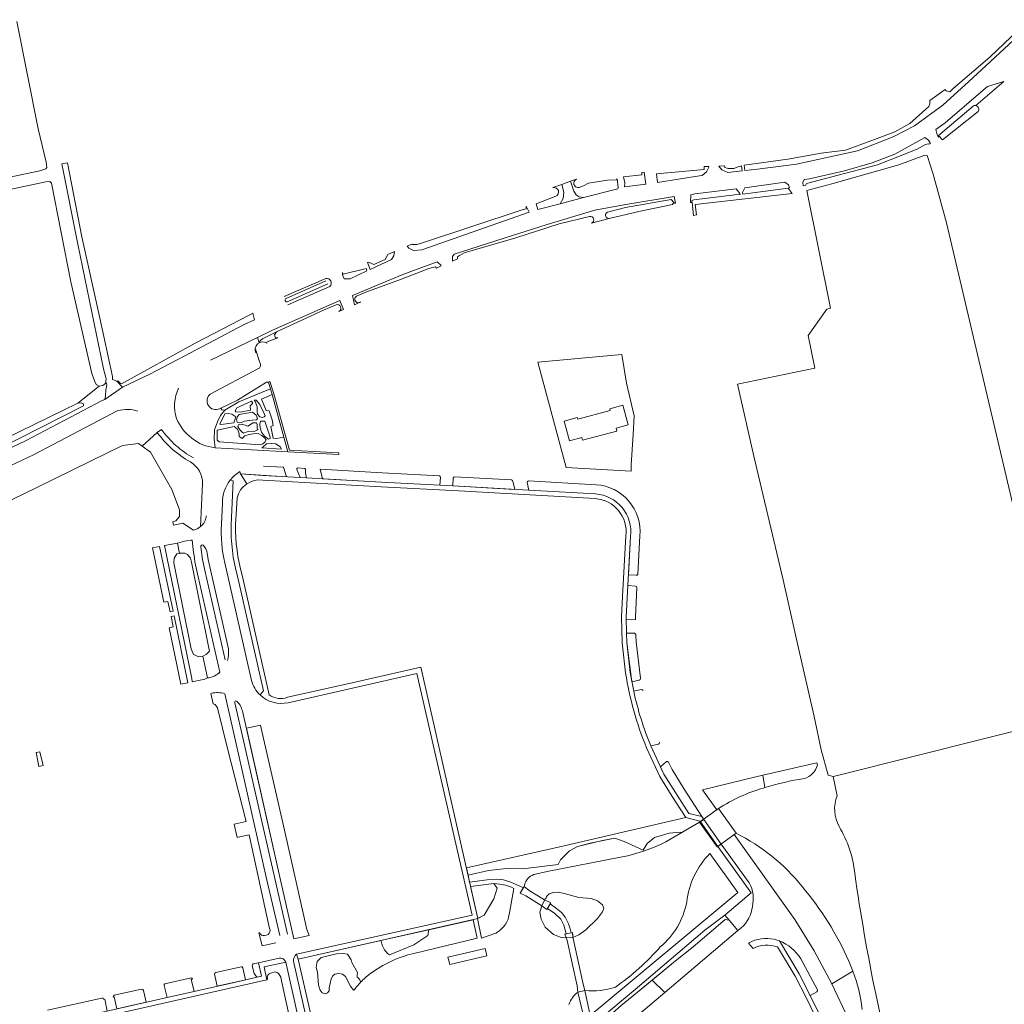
# Model space of a CAD drawing. Header units: metres. Extents: x 209813 to 223847, y 571801 to 587119.
# Tile 390 of 656: x 220648 to 220966, y 576831 to 577149. Entities that reach past the tile are written whole.
import ezdxf

# ---------------------------------------------------------------- set-up
doc = ezdxf.new("R2010")
doc.units = ezdxf.units.M
for name, color, linetype, lineweight in [('B-RO-GK-BESCHOEIING-G', 8, 'GK-BESCHOEIING', 0), ('B-RO-GR-BEPLANTING_CULTUUR_BOSPLANTSOEN-GV', 8, 'Continuous', 0), ('B-RO-GR-BEPLANTING_CULTUUR_HEESTERS-GV', 8, 'Continuous', 0), ('B-RO-GR-BEPLANTING_CULTUUR_VASTE PLANTENVAK-GV', 8, 'Continuous', 0), ('B-RO-GR-GRAS-GV', 8, 'Continuous', 0), ('B-RO-GR-GROENVOORZIENING-GV', 8, 'Continuous', 0), ('B-RO-GR-HAAG-GV', 8, 'Continuous', 0), ('B-RO-KW-KUNSTWERK_DEK-GV', 8, 'Continuous', 0), ('B-RO-KW-KUNSTWERK_STEIGER-GV', 8, 'Continuous', 0), ('B-RO-OG-TERREIN_CULTUURSCHEIDING-GV', 8, 'Continuous', 0), ('B-RO-OG-WATER_GREPPEL-GV', 8, 'Continuous', 0), ('B-RO-OG-WEG-GV', 8, 'Continuous', 0), ('B-RO-VH-VERHARDING_HALFVERHARDING-GV', 8, 'Continuous', 0), ('B-RO-VH-VERHARDING_OPEN-GV', 8, 'Continuous', 0), ('B-RO-VH-VERHARDING_PUIN-GV', 8, 'Continuous', 0), ('B-RO-VH-VERHARDING_TEGEL-GV', 8, 'Continuous', 0)]:
    doc.layers.add(name, color=color, linetype=linetype, lineweight=lineweight)
doc.linetypes.add('GK-BESCHOEIING', pattern='A,30,-5,[1,NLCS.shx,S=1,R=0,X=0,Y=0],-5', length=40)

msp = doc.modelspace()

# ---------------------------------------------------------------- linework, layer by layer
at = {"layer": 'B-RO-GK-BESCHOEIING-G', "flags": 128}
for points in [[(220864.938, 577089.878), (220865.403, 577085.741), (220866.323, 577085.915), (220865.925, 577089.261), (220897.174, 577092.796), (220895.908, 577094.53)], [(220864.938, 577089.878), (220864.869, 577090.495)]]:
    msp.add_lwpolyline(points, dxfattribs=at)
at = {"layer": 'B-RO-GR-BEPLANTING_CULTUUR_BOSPLANTSOEN-GV', "flags": 128}
msp.add_lwpolyline([(220619.707, 577092.768), (220654.588, 577100.067), (220656.586, 577100.699), (220656.916, 577101.135), (220656.686, 577102.92), (220654.105, 577113.633), (220647.191, 577148.316)], dxfattribs=at)
at = {"layer": 'B-RO-GR-BEPLANTING_CULTUUR_HEESTERS-GV', "flags": 128}
for points in [[(220905.359, 576908.395), (220905.206, 576909.076), (220887.808, 576905.151)], [(220887.808, 576905.151), (220888.423, 576901.124)], [(220879.151, 576886.388), (220878.564, 576885.966), (220898.057, 576858.576), (220904.309, 576848.506), (220910.029, 576837.852)], [(220893.106, 576851.677), (220899.492, 576841.013), (220903.067, 576834.111), (220905.205, 576835.282)], [(220905.429, 576835.884), (220899.977, 576845.918)], [(220910.029, 576837.852), (220916.825, 576841.963), (220915.514, 576845.123)]]:
    msp.add_lwpolyline(points, dxfattribs=at)
at = {"layer": 'B-RO-GR-BEPLANTING_CULTUUR_HEESTERS-GV'}
for points in [[(220901.092, 576904.06, 0.2648203), (220905.359, 576908.395)], [(220888.423, 576901.124, -0.0366503), (220901.092, 576904.06)], [(220900.425, 576869.226, 0.1087544), (220879.151, 576886.388)], [(220915.514, 576845.123, 0.0705374), (220900.425, 576869.226)], [(220899.977, 576845.918, 0.1642219), (220893.106, 576851.677)], [(220755.909, 576835.753, -0.0349785), (220758.081, 576838.36)], [(220905.205, 576835.282, 0.4088906), (220905.429, 576835.884)]]:
    msp.add_lwpolyline(points, format="xyb", dxfattribs=at)
at = {"layer": 'B-RO-GR-BEPLANTING_CULTUUR_HEESTERS-GV', "flags": 128}
for points in [[(220792.159, 576875.212), (220792.694, 576872.859), (220799.322, 576874.346), (220805.064, 576875.051), (220810.403, 576874.95), (220821.787, 576876.36), (220822.492, 576877.872), (220825.414, 576880.692), (220828.033, 576882.103), (220836.093, 576884.118), (220840.021, 576884.823), (220843.044, 576883.715), (220849.189, 576880.995), (220850.499, 576883.11), (220852.816, 576885.024), (220857.551, 576886.435), (220861.177, 576886.737), (220861.641, 576886.607), (220867.385, 576889.941), (220867.638, 576890.13), (220867.442, 576890.323), (220862.937, 576891.477), (220823.677, 576882.373)], [(220793.522, 576869.22), (220795.874, 576858.883), (220797.881, 576860.015), (220801.065, 576865.283), (220802.049, 576868.64), (220801.019, 576870.188)], [(220879.736, 576854.991), (220876.881, 576858.364), (220875.62, 576858.589), (220865.305, 576849.746), (220859.65, 576845.278), (220852.079, 576839.029), (220856.143, 576835.037)], [(220780.025, 576855.284), (220764.637, 576851.8), (220765.158, 576850.131), (220765.788, 576848.757), (220766.732, 576847.641), (220767.39, 576847.155), (220775.173, 576850.36), (220779.763, 576853.396)]]:
    msp.add_lwpolyline(points, close=True, dxfattribs=at)
at = {"layer": 'B-RO-GR-BEPLANTING_CULTUUR_VASTE PLANTENVAK-GV', "flags": 128}
for points in [[(220713.023, 577023.584), (220713.268, 577022.998), (220714.241, 577022.942), (220718.744, 577025.555), (220726.109, 577028.557), (220729.034, 577029.74), (220728.335, 577031.952), (220727.747, 577031.89), (220718.349, 577026.121)], [(220729.584, 577028.001), (220726.082, 577026.417), (220727.555, 577022.803), (220728.555, 577022.664), (220729.528, 577019.774), (220729.834, 577017.995), (220729.167, 577017.634), (220729.862, 577013.826), (220730.89, 577013.77), (220733.307, 577014.183)], [(220719.272, 577022.22), (220722.607, 577022.942), (220722.413, 577024.277), (220723.302, 577025.11), (220722.885, 577025.805), (220718.188, 577023.637), (220717.632, 577022.664), (220717.854, 577022.331)], [(220726.443, 577020.496), (220726.971, 577020.774), (220727.249, 577021.052), (220726.971, 577021.831), (220725.581, 577024.694), (220724.386, 577026.139), (220723.775, 577026.111), (220724.08, 577025.666), (220724.692, 577024.054), (220724.747, 577022.414), (220724.859, 577021.553), (220725.581, 577020.747)], [(220713.018, 577018.301), (220717.215, 577018.801), (220717.799, 577020.774), (220716.492, 577021.636), (220715.325, 577021.803), (220714.241, 577021.664), (220712.712, 577018.384)], [(220718.938, 577018.773), (220719.689, 577018.912), (220720.578, 577019.301), (220723.052, 577019.663), (220724.442, 577019.746), (220724.859, 577020.191), (220724.414, 577021.33), (220723.191, 577022.275), (220718.91, 577021.469), (220718.327, 577020.886), (220718.049, 577019.829), (220718.271, 577018.996)], [(220720.328, 577015.521), (220721.44, 577015.882), (220721.996, 577016.16), (220723.719, 577015.966), (220724.636, 577016.411), (220724.942, 577016.661), (220724.747, 577017.244), (220724.747, 577018.217), (220724.442, 577018.801), (220723.274, 577018.773), (220722.552, 577018.217), (220721.69, 577017.773), (220720.856, 577018.078), (220719.522, 577018.356), (220718.66, 577018.189), (220718.494, 577017.661), (220718.744, 577017.078), (220719.244, 577016.411), (220719.911, 577015.743)], [(220728.361, 577013.52), (220729.028, 577013.881), (220727.193, 577019.385), (220725.776, 577019.357), (220725.526, 577018.412), (220725.692, 577017.244), (220726.082, 577015.799), (220727.11, 577014.465)], [(220725.748, 577011.658), (220726.554, 577012.019), (220727.193, 577012.575), (220727.61, 577013.325), (220727.082, 577013.992), (220726.248, 577014.743), (220725.053, 577015.354), (220723.441, 577015.271), (220722.079, 577015.076), (220720.717, 577014.576), (220719.856, 577013.77), (220718.855, 577014.437), (220718.855, 577015.382), (220718.355, 577016.744), (220717.326, 577017.578), (220711.823, 577016.494), (220711.767, 577014.27), (220711.851, 577013.242), (220712.434, 577012.714)], [(220732.586, 577010.268), (220732.113, 577011.102), (220730.696, 577012.019), (220729.25, 577012.158), (220727.666, 577011.991), (220726.582, 577010.963), (220726.221, 577010.713)]]:
    msp.add_lwpolyline(points, close=True, dxfattribs=at)
at = {"layer": 'B-RO-GR-GRAS-GV', "flags": 128}
for points in [[(220940.759, 577105.052), (220940.023, 577105.2), (220931.588, 577102.02), (220910.06, 577095.913), (220901.971, 577093.802), (220909.593, 577055.79), (220908.442, 577055.443), (220902.352, 577046.943), (220904.497, 577036.47), (220879.595, 577031.328), (220884.824, 577008.046), (220894.36, 576968.203), (220898.691, 576948.521), (220904.341, 576924.038), (220906.626, 576913.28), (220908.878, 576905.169), (220910.44, 576904.755), (220912.248, 576905.191), (220983.271, 576922.993), (220985.767, 576920.038), (220975.353, 576962.792), (220947.015, 577083.298), (220942.713, 577099.066)], [(220845.272, 577005.24), (220845.908, 577014.998), (220846.227, 577021.076), (220843.783, 577031.625), (220842.292, 577040.84), (220815.182, 577038.328), (220824.314, 577004.445), (220845.322, 577003.265)], [(220825.454, 577013.053), (220823.739, 577019.385), (220827.938, 577020.522), (220828.079, 577020.001), (220838.555, 577022.838), (220838.413, 577023.359), (220842.612, 577024.496), (220844.327, 577018.164), (220840.45, 577017.114), (220840.706, 577016.17), (220829.6, 577013.183), (220829.35, 577014.108)]]:
    msp.add_lwpolyline(points, close=True, dxfattribs=at)
msp.add_lwpolyline([(220633.995, 577009.078), (220666.916, 577025.114), (220673.806, 577030.606), (220672.8, 577031.166), (220672.241, 577032.314), (220671.389, 577034.678), (220664.613, 577064.255), (220658.355, 577096.139), (220657.834, 577096.619), (220656.549, 577096.593), (220603.921, 577085.342)], dxfattribs=at)
at = {"layer": 'B-RO-GR-GROENVOORZIENING-GV', "flags": 128}
for points in [[(220746.821, 577065.333), (220733.361, 577059.542)], [(220734.057, 577058.899), (220746.883, 577064.609)], [(220747.479, 577063.691), (220734.376, 577057.807)], [(220734.609, 577056.839), (220748.116, 577062.803)]]:
    msp.add_lwpolyline(points, dxfattribs=at)
at = {"layer": 'B-RO-GR-GROENVOORZIENING-GV'}
for points in [[(220748.116, 577062.803, 0.7942735), (220746.817, 577065.334)], [(220734.376, 577057.807, -0.9349178), (220734.057, 577058.899)]]:
    msp.add_lwpolyline(points, format="xyb", dxfattribs=at)
at = {"layer": 'B-RO-GR-GROENVOORZIENING-GV', "flags": 128}
for points in [[(220728.335, 577031.952), (220729.584, 577028.001), (220734.576, 577009.474), (220750.998, 577008.555), (220751.031, 577009.169), (220735.153, 577010.004), (220730.076, 577028.143), (220728.812, 577032.102)], [(220694.584, 576960.945), (220695.913, 576961.208), (220696.689, 576957.86), (220697.605, 576958.033), (220693.236, 576978.921), (220690.931, 576978.488)], [(220700.099, 576934.503), (220702.392, 576934.965), (220697.901, 576956.525), (220696.995, 576956.337), (220697.592, 576953.015), (220696.33, 576952.625)]]:
    msp.add_lwpolyline(points, close=True, dxfattribs=at)
at = {"layer": 'B-RO-GR-HAAG-GV', "flags": 128}
msp.add_lwpolyline([(220733.307, 577014.183), (220734.576, 577009.474), (220750.998, 577008.555), (220751.031, 577009.169), (220735.153, 577010.004), (220730.076, 577028.143), (220728.812, 577032.102), (220728.335, 577031.952), (220729.584, 577028.001)], close=True, dxfattribs=at)
at = {"layer": 'B-RO-KW-KUNSTWERK_DEK-GV', "flags": 128}
for points in [[(220654.635, 576912.701), (220653.416, 576912.451), (220654.32, 576907.903), (220655.679, 576908.219)], [(220873.488, 576894.345), (220867.385, 576889.941), (220873.041, 576881.994), (220879.151, 576886.388)], [(220809.758, 576867.468), (220809.497, 576867.026), (220811.336, 576866.17), (220816.46, 576863.009), (220818.131, 576861.758), (220819.382, 576863.936), (220817.388, 576864.901), (220812.432, 576867.924), (220810.774, 576869.186)], [(220828.082, 576835.151), (220830.359, 576835.64), (220829.82, 576837.741), (220826.588, 576852.475), (220826.369, 576854.384), (220823.921, 576853.8), (220824.63, 576851.803), (220827.866, 576837.134)]]:
    msp.add_lwpolyline(points, close=True, dxfattribs=at)
at = {"layer": 'B-RO-KW-KUNSTWERK_STEIGER-GV', "flags": 128}
msp.add_lwpolyline([(220798.277, 576849.182), (220786.208, 576846.469), (220786.846, 576844.109), (220798.772, 576846.822)], close=True, dxfattribs=at)
at = {"layer": 'B-RO-OG-TERREIN_CULTUURSCHEIDING-GV', "flags": 128}
for points in [[(220727.807, 577044.522), (220727.803, 577044.685), (220727.898, 577044.943), (220731.322, 577046.199), (220730.626, 577046.195), (220730.49, 577046.443), (220730.259, 577047.197), (220730.959, 577048.162), (220726.375, 577045.943), (220725.748, 577045.417), (220725.435, 577044.986), (220725.325, 577044.624)], [(220725.325, 577044.624), (220724.861, 577046.362), (220709.657, 577039.051)], [(220725.629, 577037.953), (220724.131, 577042.53)], [(220709.599, 577028.076), (220724.974, 577036.218)], [(220711.153, 577010.771), (220710.841, 577013.512), (220710.931, 577016.495), (220711.926, 577019.116), (220712.89, 577021.164), (220714.241, 577022.942), (220713.268, 577022.998), (220713.023, 577023.584), (220712.569, 577023.368)], [(220692.512, 577015.686), (220687.624, 577011.265), (220690.28, 577009.319), (220697.199, 576997.292), (220699.706, 576990.695), (220699.687, 576988.628), (220698.511, 576987.177), (220697.501, 576986.881), (220697.73, 576985.819), (220700.692, 576986.436), (220704.136, 576984.219)], [(220719.123, 577003.11), (220719.329, 577002.309), (220734.115, 577001.439), (220733.354, 577004.153), (220733.25, 577004.355), (220733.075, 577004.5), (220726.732, 577004.849)], [(220737.514, 577003.793), (220738.607, 577001.192), (220740.641, 577001.079), (220740.28, 577002.539), (220740.341, 577003.618)], [(220740.115, 577004.113), (220737.772, 577004.242)], [(220783.487, 577001.692), (220764.981, 577002.698), (220745.064, 577003.832), (220745.758, 577000.787), (220764.814, 576999.703), (220783.565, 576998.684)], [(220706.477, 576985.352), (220707.097, 576999.082)], [(220783.565, 576998.684), (220783.818, 577001.18)], [(220787.911, 577000.996), (220787.815, 576998.452), (220807.765, 576997.317), (220807.181, 576999.95)], [(220806.693, 577000.383), (220788.392, 577001.425)], [(220811.808, 576999.52), (220812.354, 576997.054), (220833.798, 576995.859)], [(220834.004, 576998.852), (220812.233, 577000.066)], [(220713.484, 576992.922), (220713.174, 576986.117)], [(220698.978, 576980.037), (220694.789, 576979.213), (220703.678, 576936.311), (220703.697, 576935.228), (220707.866, 576936.068), (220708.666, 576936.506), (220707.146, 576943.543), (220705.932, 576943.291), (220704.13, 576944.033), (220703.423, 576945.879), (220697.856, 576973.602), (220697.891, 576975.124), (220698.826, 576976.511), (220699.7, 576976.693)], [(220703.713, 576981.002), (220703.303, 576980.988), (220701.948, 576980.728), (220701.222, 576980.66), (220698.978, 576980.037), (220699.7, 576976.693), (220699.926, 576976.74), (220701.361, 576976.757), (220702.213, 576976.383), (220703.218, 576975.199), (220703.497, 576973.877), (220708.859, 576947.212), (220709.287, 576945.166), (220708.36, 576944.182), (220707.146, 576943.543)], [(220704.217, 576976.954), (220703.713, 576981.002)], [(220845.098, 576982.168), (220844.402, 576969.731), (220846.928, 576969.618)], [(220847.427, 576969.958), (220848.135, 576982.376)], [(220714.239, 576973.659), (220722.843, 576935.701)], [(220712.341, 576938.074), (220712.679, 576938.354), (220705.673, 576969.154)], [(220846.681, 576966.154), (220844.212, 576966.328), (220843.693, 576956.164), (220843.719, 576955.227), (220846.717, 576955.367)], [(220846.717, 576955.367), (220846.695, 576956.131), (220847.183, 576965.669)], [(220846.094, 576951.004), (220843.842, 576950.947), (220843.928, 576947.95), (220845.518, 576935.229), (220847.885, 576935.804)], [(220848.348, 576936.442), (220846.924, 576948.152), (220846.793, 576950.21)], [(220848.567, 576932.773), (220846.128, 576932.233)], [(220710.027, 576931.556), (220709.769, 576931.507), (220710.499, 576928.159), (220711.17, 576927.937), (220711.866, 576926.888), (220715.158, 576913.747), (220721.126, 576890.224), (220717.271, 576889.352), (220718.25, 576885.062), (220718.585, 576885.138)], [(220731.989, 576853.397), (220727.658, 576872.221), (220717.894, 576915.298), (220714.274, 576931.4)], [(220924.154, 576834.553), (220931.503, 576799.566), (220933.047, 576790.366), (220936.038, 576775.806), (221013.266, 576792.755), (221005.14, 576829.447), (220988.78, 576907.667), (220985.767, 576920.038), (220983.271, 576922.993), (220912.248, 576905.191), (220910.44, 576904.755)], [(220851.634, 576914.602), (220854.108, 576915.16)], [(220856.706, 576909.51), (220854.717, 576907.879), (220855.882, 576905.476), (220863.855, 576892.818), (220868.117, 576891.765), (220862.363, 576900.621), (220858.515, 576906.922), (220857.318, 576909.39)], [(220888.027, 576901), (220888.423, 576901.124), (220887.808, 576905.151), (220885.493, 576904.629), (220868.263, 576900.452)], [(220910.44, 576904.755), (220911.685, 576898.527)], [(220868.263, 576900.452), (220872.9, 576893.921), (220873.488, 576894.345)], [(220718.585, 576885.138), (220722.097, 576885.932), (220728.602, 576856.144), (220728.885, 576855.145)], [(220856.471, 576883.606), (220861.641, 576886.607), (220861.177, 576886.737), (220857.551, 576886.435), (220852.816, 576885.024), (220850.499, 576883.11), (220849.189, 576880.995), (220843.044, 576883.715), (220840.021, 576884.823), (220832.063, 576883.211), (220828.033, 576882.103), (220825.414, 576880.692), (220822.492, 576877.872), (220821.787, 576876.36), (220810.403, 576874.95), (220805.064, 576875.051), (220799.322, 576874.346), (220792.694, 576872.859)], [(220832.073, 576827.589), (220832.661, 576824.823), (220834.269, 576825.667), (220846.561, 576835.957), (220869.052, 576855.107), (220875.546, 576859.942), (220883.993, 576867.171), (220873.301, 576882.181), (220873.041, 576881.994)], [(220814.434, 576873.215), (220818.265, 576874.064), (220842.438, 576878.761)], [(220870.678, 576879.863), (220879.657, 576867.34)], [(220792.694, 576872.859), (220793.214, 576870.572), (220798.886, 576871.411), (220801.967, 576871.631), (220804.132, 576871.328), (220806.456, 576870.67), (220810.565, 576868.832), (220810.774, 576869.186), (220811.076, 576870.373)], [(220806.113, 576860.736), (220807.508, 576868.591), (220806.756, 576868.966), (220804.741, 576869.674), (220802.973, 576870.024), (220801.019, 576870.188), (220802.049, 576868.64), (220801.065, 576865.283), (220797.881, 576860.015), (220795.807, 576858.853), (220797.092, 576852.608), (220801.62, 576854.149)], [(220830.359, 576835.64), (220832.073, 576827.589), (220879.657, 576867.34)], [(220775.245, 576847.638), (220795.65, 576852.58), (220794.332, 576858.523), (220780.025, 576855.284)], [(220725.524, 576854.299), (220725.278, 576854.243), (220726.356, 576850.078), (220730.751, 576851.063)], [(220727.735, 576853.52), (220727.032, 576853.374)], [(220780.025, 576855.284), (220779.763, 576853.396), (220775.173, 576850.36), (220767.39, 576847.155), (220766.732, 576847.641), (220765.788, 576848.757), (220765.158, 576850.131), (220764.637, 576851.8), (220737.977, 576845.764), (220747.021, 576805.816)], [(220755.909, 576835.753), (220755.728, 576835.753), (220754.755, 576837.035), (220753.164, 576840.218), (220752.213, 576840.947), (220751.027, 576841.182), (220749.701, 576840.939), (220749.082, 576840.431), (220748.53, 576839.414), (220747.904, 576836.416), (220747.93, 576835.61), (220747.406, 576834.898), (220746.607, 576834.622), (220745.633, 576834.884), (220745.008, 576835.775), (220744.522, 576837.411), (220744.146, 576841.632), (220743.749, 576843.135), (220744.023, 576845.063), (220745.325, 576846.295), (220750.246, 576847.467), (220752.39, 576847.579), (220753.858, 576847.345), (220755.042, 576845.566), (220755.286, 576844.682), (220757.009, 576841.522), (220756.943, 576840.616), (220756.987, 576840.019), (220757.23, 576839.71), (220757.717, 576839.356), (220758.048, 576838.582), (220758.081, 576838.36)], [(220719.584, 576843.359), (220711.349, 576841.508)], [(220723.119, 576843.617), (220723.738, 576841.199), (220724.578, 576839.969), (220726.085, 576840.309), (220725.094, 576844.598), (220723.469, 576844.232)], [(220732.286, 576839.948), (220732.606, 576838.752), (220738.423, 576811.762), (220739.13, 576811.996), (220739.235, 576811.509), (220741.284, 576811.972), (220733.901, 576844.86), (220726.934, 576843.303), (220727.871, 576839.138), (220728.081, 576839.404)], [(220710.957, 576840.905), (220711.84, 576837.052), (220720.909, 576839.14), (220720.068, 576842.99)], [(220729.126, 576841.289), (220730.532, 576841.662)], [(220916.825, 576841.963), (220910.029, 576837.852), (220915.326, 576826.622), (220919.632, 576815.745), (220923.163, 576816.568)], [(220694.743, 576837.246), (220695.673, 576833.396), (220704.397, 576835.368), (220703.432, 576839.288), (220703.876, 576839.357)], [(220703.427, 576839.727), (220694.967, 576837.826)], [(220687.428, 576836.132), (220678.6, 576834.147), (220678.392, 576833.885), (220678.304, 576833.563), (220678.573, 576833.604), (220679.427, 576829.723), (220688.956, 576831.877), (220688.063, 576835.643)], [(220822.747, 576821.312), (220825.177, 576821.935), (220830.764, 576823.837), (220828.082, 576835.151)], [(220674.613, 576833.251), (220657.064, 576829.307)], [(220676.335, 576829.024), (220675.585, 576832.916), (220675.209, 576832.8)]]:
    msp.add_lwpolyline(points, dxfattribs=at)
at = {"layer": 'B-RO-OG-TERREIN_CULTUURSCHEIDING-GV'}
for points in [[(220724.974, 577036.218, 0.4631769), (220725.629, 577037.953)], [(220699.351, 577029.963, 0.1903686), (220698.715, 577020.182)], [(220712.569, 577023.368, -0.8937423), (220709.599, 577028.076)], [(220698.715, 577020.182, 0.1340903), (220703.65, 577013.834)], [(220703.179, 577006.208, -0.1119382), (220692.512, 577015.686)], [(220703.65, 577013.834, 0.1457122), (220711.153, 577010.771)], [(220707.097, 576999.082, 0.2724197), (220703.179, 577006.208)], [(220737.772, 577004.242, 0.4090994), (220737.514, 577003.793)], [(220740.341, 577003.618, 0.1522398), (220740.115, 577004.113)], [(220715.973, 577000.26, 0.1663877), (220713.484, 576992.922)], [(220783.818, 577001.18, 0.3143783), (220783.487, 577001.692)], [(220788.392, 577001.425, 0.3668435), (220787.911, 577000.996)], [(220807.181, 576999.95, 0.2921346), (220806.693, 577000.383)], [(220812.233, 577000.066, 0.3659541), (220811.808, 576999.52)], [(220848.135, 576982.376, 0.4181083), (220834.004, 576998.852)], [(220704.136, 576984.219, 0.1274367), (220706.477, 576985.352)], [(220713.174, 576986.117, 0.0652627), (220714.239, 576973.659)], [(220705.673, 576969.154, -0.0282267), (220704.217, 576976.954)], [(220846.928, 576969.618, 0.3040805), (220847.427, 576969.958)], [(220847.183, 576965.669, 0.3373734), (220846.681, 576966.154)], [(220846.793, 576950.21, 0.442688), (220846.094, 576951.004)], [(220708.666, 576936.506, 0.1468013), (220712.341, 576938.074)], [(220722.843, 576935.701, 0.1383937), (220725.643, 576931.031)], [(220847.885, 576935.804, 0.3877069), (220848.348, 576936.442)], [(220849.16, 576932.445, 0.3730891), (220848.567, 576932.773)], [(220714.274, 576931.4, 0.147381), (220710.027, 576931.556)], [(220846.128, 576932.233, 0.0438174), (220851.634, 576914.602)], [(220854.108, 576915.16, 0.3501719), (220854.405, 576915.754)], [(220857.318, 576909.39, 0.3723316), (220856.706, 576909.51)], [(220873.488, 576894.345, -0.0760338), (220888.027, 576901)], [(220911.685, 576898.527, 0.2171183), (220912.348, 576888.592)], [(220912.348, 576888.592, -0.1126003), (220917.403, 576873.415)], [(220842.438, 576878.761, 0.0633082), (220856.471, 576883.606)], [(220870.678, 576879.863, 0.1671602), (220863.236, 576864.288)], [(220811.076, 576870.373, -0.2390144), (220814.434, 576873.215)], [(220917.403, 576873.415, 0.0150549), (220924.154, 576834.553)], [(220863.236, 576864.288, -0.1747318), (220854.704, 576849.736)], [(220801.62, 576854.149, 0.2367917), (220806.113, 576860.736)], [(220727.032, 576853.374, -0.3471701), (220725.524, 576854.299)], [(220728.885, 576855.145, -0.3347737), (220727.735, 576853.52)], [(220854.704, 576849.736, -0.0608373), (220840.24, 576836.797)], [(220761.087, 576841.024, -0.1050072), (220775.245, 576847.638)], [(220720.068, 576842.99, 0.343727), (220719.584, 576843.359)], [(220723.469, 576844.232, 0.3765146), (220723.119, 576843.617)], [(220711.349, 576841.508, 0.3957256), (220710.957, 576840.905)], [(220728.081, 576839.404, -0.4753504), (220729.126, 576841.289)], [(220730.532, 576841.662, -0.2941184), (220732.286, 576839.948)], [(220758.081, 576838.36, -0.040896), (220761.087, 576841.024)], [(220919.8, 576829.533, 0.0617927), (220916.825, 576841.963)], [(220694.967, 576837.826, 0.3309466), (220694.743, 576837.246)], [(220703.876, 576839.357, 0.3505817), (220703.427, 576839.727)], [(220688.063, 576835.643, 0.2917463), (220687.428, 576836.132)], [(220828.082, 576835.151, 0.1514429), (220825.244, 576831.14)], [(220840.24, 576836.797, -0.1043215), (220830.359, 576835.64)], [(220675.209, 576832.8, 0.4383219), (220674.613, 576833.251)]]:
    msp.add_lwpolyline(points, format="xyb", dxfattribs=at)
at = {"layer": 'B-RO-OG-TERREIN_CULTUURSCHEIDING-GV', "flags": 128}
for points in [[(220721.232, 576920.279), (220731.802, 576873.154), (220736.524, 576852.357), (220741.482, 576853.469), (220741.408, 576853.789), (220740.756, 576855.368), (220733.518, 576887.364), (220726.256, 576919.343), (220725.796, 576921.302)], [(220826.55, 576852.802), (220828.477, 576853.65), (220830.704, 576855.212), (220834.492, 576858.871), (220836.104, 576861.019), (220836.442, 576862.27), (220836.012, 576863.324), (220834.497, 576864.582), (220832.43, 576865.325), (220828.457, 576865.657), (220824.103, 576866.86), (220821.884, 576867.369), (220820.163, 576867.292), (220818.892, 576866.83), (220818.054, 576865.948), (220817.868, 576865.431), (220817.567, 576865.265), (220816.46, 576863.009), (220815.897, 576860.93), (220816.239, 576858.674), (220817.615, 576856.13), (220820.261, 576853.749), (220822.696, 576852.771), (220824.247, 576852.882)], [(220825.933, 576854.28), (220824.383, 576853.91), (220823.622, 576856.734), (220822.601, 576858.66), (220820.682, 576860.538), (220818.372, 576862.179), (220819.193, 576863.608), (220821.257, 576862.104), (220822.808, 576860.788), (220823.982, 576859.345), (220825.08, 576857.232), (220825.669, 576855.539)], [(220856.143, 576835.037), (220852.079, 576839.029), (220842.104, 576830.87), (220836.739, 576826.157), (220832.926, 576823.578), (220834.401, 576816.649)]]:
    msp.add_lwpolyline(points, close=True, dxfattribs=at)
at = {"layer": 'B-RO-OG-TERREIN_CULTUURSCHEIDING-GV'}
msp.add_arc((220726.48, 577042.478), 2.437, 57.00004, 206.26481, dxfattribs=at)
at = {"layer": 'B-RO-OG-WATER_GREPPEL-GV', "flags": 128}
for points in [[(220955.558, 577120.955), (220944.447, 577111.502), (220945.7, 577110.065), (220957.169, 577119.22)], [(220838.212, 577084.754), (220847.807, 577087.011), (220858.685, 577089.294), (220859.106, 577089.895), (220858.256, 577090.859), (220843.465, 577088.279), (220837.627, 577086.804)]]:
    msp.add_lwpolyline(points, dxfattribs=at)
at = {"layer": 'B-RO-OG-WATER_GREPPEL-GV'}
msp.add_lwpolyline([(220957.169, 577119.22, 0.5768581), (220956.4, 577121.149)], format="xyb", dxfattribs=at)
at = {"layer": 'B-RO-OG-WEG-GV', "flags": 128}
for points in [[(220986.06, 577160.77), (220960.957, 577136.801), (220949.175, 577126.648), (220948.051, 577125.629), (220946.863, 577125.95), (220946.601, 577126.327), (220941.629, 577122.822), (220941.605, 577121.709), (220941.334, 577120.809), (220935.164, 577115.374), (220930.29, 577112.73), (220923.801, 577110.18), (220914.476, 577106.734), (220906.557, 577105.769), (220895.8, 577103.882), (220881.751, 577101.919), (220881.962, 577100.233), (220886.013, 577100.653), (220898.579, 577102.239), (220918.347, 577106.578), (220929.805, 577111.035), (220936.689, 577114.628), (220945.842, 577121.3), (220954.186, 577128.932), (220958.307, 577132.701), (220969.979, 577143.53)], [(220956.4, 577121.149), (220965.436, 577128.946), (220960.267, 577127.342), (220958.11, 577125.487)], [(220958.11, 577125.487), (220946.559, 577115.555), (220943.594, 577113.415), (220944.016, 577111.725), (220944.41, 577110.915), (220944.741, 577111.165), (220944.447, 577111.502), (220955.558, 577120.955)], [(220827.635, 577097.394), (220825.75, 577096.724), (220826.8, 577093.566), (220827.553, 577092.41), (220828.588, 577091.699), (220829.972, 577091.448), (220841.047, 577094.321), (220841.141, 577094.746), (220840.767, 577097.536)], [(220840.767, 577097.536), (220840.609, 577097.223), (220837.662, 577097.054), (220831.536, 577096.136), (220829.903, 577095.282), (220828.516, 577094.753)], [(220820.986, 577091.88), (220814.63, 577089.455), (220815.21, 577087.618), (220822.405, 577089.485), (220823.424, 577091.22), (220823.604, 577093.261), (220822.898, 577095.72), (220820, 577094.681)], [(220837.627, 577086.804), (220843.465, 577088.279), (220858.256, 577090.859), (220859.106, 577089.895), (220858.943, 577089.662), (220859.647, 577089.688), (220859.197, 577091.817), (220843.578, 577089.264), (220833.544, 577087.407), (220818.203, 577082.759), (220806.668, 577079.187), (220788.236, 577073.253), (220787.647, 577072.444), (220787.646, 577070.964), (220789.289, 577071.68), (220789.328, 577072.334), (220789.933, 577072.822), (220791.509, 577073.598), (220808.115, 577078.497), (220822.09, 577083.057), (220831.898, 577085.398)], [(220832.525, 577083.169), (220838.212, 577084.754)], [(220756.759, 577059.701), (220759.699, 577060.945), (220770.877, 577065.01), (220780.113, 577068.605), (220782.242, 577069.095), (220782.516, 577068.728), (220784.082, 577069.41), (220783.947, 577069.706), (220782.753, 577070.789), (220771.681, 577066.667), (220755.433, 577059.935), (220756.043, 577056.915), (220757.648, 577057.611)], [(220751.078, 577054.763), (220752.501, 577055.38), (220751.4, 577058.235), (220729.694, 577048.686), (220724.861, 577046.362), (220725.325, 577044.624), (220725.435, 577044.986), (220725.748, 577045.417), (220726.375, 577045.943), (220730.959, 577048.162)], [(220730.959, 577048.162), (220746.058, 577055.171), (220750.147, 577056.902)], [(220679.799, 577022.79), (220652.59, 577008.488), (220617.796, 576992.131), (220601.996, 576984.457), (220601.329, 576983.37), (220600.962, 576982.46), (220600.872, 576981.141), (220603.034, 576982.091), (220604.9, 576972.829), (220606.468, 576973.578), (220606.407, 576974.066), (220606.515, 576974.703), (220630.153, 576986.577), (220653.672, 576997.989), (220676.656, 577009.191), (220681.241, 577011.467), (220686.46, 577012.118), (220687.624, 577011.265), (220692.512, 577015.686), (220693.906, 577016.631)]]:
    msp.add_lwpolyline(points, dxfattribs=at)
at = {"layer": 'B-RO-OG-WEG-GV'}
for points in [[(220955.558, 577120.955, -0.1858086), (220956.4, 577121.149)], [(220828.516, 577094.753, -0.9143571), (220827.635, 577097.394)], [(220831.898, 577085.398, -0.8819571), (220832.525, 577083.169)], [(220838.212, 577084.754, -0.8300905), (220837.627, 577086.804)], [(220686.245, 577022.618, 0.1262728), (220679.799, 577022.79)]]:
    msp.add_lwpolyline(points, format="xyb", dxfattribs=at)
at = {"layer": 'B-RO-OG-WEG-GV', "flags": 128}
for points in [[(220939.984, 577110.894), (220930.287, 577105.458), (220923.055, 577102.651), (220914.119, 577100.062), (220902.833, 577097.552), (220901.06, 577097.302), (220900.623, 577096.382), (220900.746, 577095.248), (220901.5, 577095.403), (220901.898, 577095.971), (220924.729, 577102.049), (220937.481, 577107.095), (220940.264, 577108.589), (220941.131, 577108.842), (220941.455, 577108.681), (220941.798, 577108.941), (220941.242, 577110.047)], [(220868.245, 577098.555), (220869.565, 577099.738), (220870.37, 577101.236), (220870.369, 577101.536), (220868.814, 577101.484), (220868.872, 577100.531), (220853.426, 577099.148), (220853.801, 577096.333), (220867.332, 577098.443)], [(220880.915, 577101.679), (220879.809, 577101.395), (220878.455, 577100.879), (220876.636, 577100.86), (220875.469, 577101.139), (220875.352, 577101.703), (220873.563, 577101.643), (220874.538, 577100.475), (220876.511, 577099.566), (220881.11, 577100.128)], [(220843.179, 577094.919), (220850.038, 577095.832), (220849.527, 577099.666), (220848.703, 577099.58), (220848.737, 577098.85), (220842.821, 577098.174), (220843.224, 577096.281)], [(220879.175, 577094.263), (220865.831, 577092.718), (220864.563, 577092.386), (220864.401, 577089.858), (220864.938, 577089.878), (220864.869, 577090.495), (220865.497, 577090.794), (220878.758, 577092.34), (220880.501, 577092.496), (220880.392, 577092.742)], [(220895.908, 577094.53), (220896.313, 577094.566), (220896.054, 577095.611), (220894.895, 577096.434), (220881.972, 577094.614), (220881.208, 577093.085), (220881.312, 577092.603)], [(220811.503, 577088.677), (220811.474, 577087.823), (220810.155, 577087.546), (220777.416, 577076.689), (220776.149, 577076.383), (220774.702, 577076.298), (220774.483, 577076.392), (220773.074, 577075.797), (220773.594, 577075.132), (220775.121, 577074.413), (220777.775, 577074.645), (220812.375, 577086.777)], [(220766.823, 577073.157), (220765.932, 577071.458), (220762.296, 577069.868), (220760.605, 577070.68), (220760.311, 577070.562), (220761.106, 577068.266), (220768.074, 577071.547), (220768.808, 577072.725), (220768.96, 577074.059)], [(220752.21, 577067.264), (220752.265, 577066.513), (220752.759, 577065.294), (220754.71, 577065.255), (220760.119, 577067.802), (220759.847, 577068.586), (220752.433, 577066.722)], [(220703.179, 577041.386), (220720.478, 577050.518), (220723.864, 577052.037), (220723.275, 577054.221), (220722.345, 577053.61), (220704.715, 577044.467), (220680.913, 577031.413), (220680.595, 577031.504), (220679.793, 577032.306), (220679.569, 577032.106), (220681.278, 577030.331), (220690.133, 577034.5)], [(220616.964, 576997.309), (220650.252, 577013.134), (220674.689, 577025.98), (220675.611, 577026.376), (220675.835, 577027.465), (220675.9, 577029.422), (220676.218, 577030.928), (220675.953, 577032.214), (220675.935, 577031.623), (220674.972, 577030.815), (220673.806, 577030.606), (220666.916, 577025.114), (220667.982, 577025.294), (220668.747, 577024.975), (220668.723, 577024.254), (220634.106, 577006.802), (220632.872, 577006.683), (220631.68, 577006.572), (220614.566, 576998.165), (220615.302, 576997.758)]]:
    msp.add_lwpolyline(points, close=True, dxfattribs=at)
at = {"layer": 'B-RO-OG-WEG-GV'}
for centre, radius, start, end in [((220820.414, 577093.252), 1.487, 292.63286, 104.09581), ((220757.336, 577058.709), 1.148, 120.16965, 309.39721), ((220750.535, 577055.8), 1.171, 297.64234, 109.82539)]:
    msp.add_arc(centre, radius, start, end, dxfattribs=at)
at = {"layer": 'B-RO-VH-VERHARDING_HALFVERHARDING-GV', "flags": 128}
for points in [[(220714.241, 577022.942), (220712.89, 577021.164), (220711.926, 577019.116), (220710.931, 577016.495), (220710.841, 577013.512), (220711.153, 577010.771), (220734.576, 577009.474), (220733.307, 577014.183), (220730.89, 577013.77), (220729.862, 577013.826), (220729.167, 577017.634), (220729.834, 577017.995), (220729.528, 577019.774), (220728.555, 577022.664), (220727.555, 577022.803), (220726.082, 577026.417), (220729.584, 577028.001), (220729.034, 577029.74), (220726.109, 577028.557), (220718.744, 577025.555)], [(220722.413, 577024.277), (220722.607, 577022.942), (220719.272, 577022.22), (220717.854, 577022.331), (220717.632, 577022.664), (220718.188, 577023.637), (220722.885, 577025.805), (220723.302, 577025.11)], [(220727.249, 577021.052), (220726.971, 577020.774), (220726.443, 577020.496), (220725.581, 577020.747), (220724.859, 577021.553), (220724.747, 577022.414), (220724.692, 577024.054), (220724.08, 577025.666), (220723.775, 577026.111), (220724.386, 577026.139), (220725.581, 577024.694), (220726.971, 577021.831)], [(220717.799, 577020.774), (220717.215, 577018.801), (220713.018, 577018.301), (220712.712, 577018.384), (220714.241, 577021.664), (220715.325, 577021.803), (220716.492, 577021.636)], [(220720.578, 577019.301), (220719.689, 577018.912), (220718.938, 577018.773), (220718.271, 577018.996), (220718.049, 577019.829), (220718.327, 577020.886), (220718.91, 577021.469), (220723.191, 577022.275), (220724.414, 577021.33), (220724.859, 577020.191), (220724.442, 577019.746), (220722.024, 577019.551)], [(220721.996, 577016.16), (220721.44, 577015.882), (220720.328, 577015.521), (220719.911, 577015.743), (220719.244, 577016.411), (220718.744, 577017.078), (220718.494, 577017.661), (220718.66, 577018.189), (220719.522, 577018.356), (220720.856, 577018.078), (220721.69, 577017.773), (220722.552, 577018.217), (220723.274, 577018.773), (220724.442, 577018.801), (220724.747, 577018.217), (220724.747, 577017.244), (220724.942, 577016.661), (220724.636, 577016.411), (220723.719, 577015.966)], [(220727.193, 577019.385), (220729.028, 577013.881), (220728.361, 577013.52), (220727.11, 577014.465), (220726.082, 577015.799), (220725.692, 577017.244), (220725.526, 577018.412), (220725.776, 577019.357)], [(220727.193, 577012.575), (220726.554, 577012.019), (220725.748, 577011.658), (220712.434, 577012.714), (220711.851, 577013.242), (220711.767, 577014.27), (220711.823, 577016.494), (220717.326, 577017.578), (220718.355, 577016.744), (220718.855, 577015.382), (220718.855, 577014.437), (220719.856, 577013.77), (220720.717, 577014.576), (220722.079, 577015.076), (220723.441, 577015.271), (220725.053, 577015.354), (220726.248, 577014.743), (220727.082, 577013.992), (220727.61, 577013.325)], [(220730.696, 577012.019), (220732.113, 577011.102), (220732.586, 577010.268), (220726.221, 577010.713), (220726.582, 577010.963), (220727.666, 577011.991), (220729.25, 577012.158)], [(220832.926, 576823.578), (220836.739, 576826.157), (220842.104, 576830.87), (220848.53, 576836.099), (220859.65, 576845.278), (220865.305, 576849.746), (220875.62, 576858.589), (220876.881, 576858.364), (220875.546, 576859.942), (220869.052, 576855.107), (220846.561, 576835.957), (220834.269, 576825.667), (220832.661, 576824.823)]]:
    msp.add_lwpolyline(points, close=True, dxfattribs=at)
at = {"layer": 'B-RO-VH-VERHARDING_OPEN-GV', "flags": 128}
for points in [[(220819.193, 576863.608), (220819.382, 576863.936), (220817.388, 576864.901), (220812.432, 576867.924), (220810.774, 576869.186), (220809.497, 576867.026), (220811.336, 576866.17), (220816.46, 576863.009), (220818.131, 576861.758)], [(220826.55, 576852.802), (220826.369, 576854.384), (220823.921, 576853.8), (220824.63, 576851.803), (220827.866, 576837.134), (220828.082, 576835.151), (220830.359, 576835.64), (220829.82, 576837.741), (220826.588, 576852.475)]]:
    msp.add_lwpolyline(points, close=True, dxfattribs=at)
at = {"layer": 'B-RO-VH-VERHARDING_PUIN-GV', "flags": 128}
for points in [[(220675.611, 577026.376), (220681.278, 577030.331), (220679.443, 577032.237), (220678.07, 577032.738), (220678.048, 577033.701), (220673.909, 577053.062), (220668.19, 577078.758), (220663.589, 577102.707), (220661.666, 577102.323), (220666.831, 577076.478), (220675.117, 577036.27), (220675.975, 577032.959), (220675.953, 577032.214), (220676.218, 577030.928), (220675.9, 577029.422), (220675.835, 577027.465)], [(220822.405, 577089.485), (220829.972, 577091.448), (220828.588, 577091.699), (220827.553, 577092.41), (220826.8, 577093.566), (220825.75, 577096.724), (220822.898, 577095.72), (220823.604, 577093.261), (220823.424, 577091.22)]]:
    msp.add_lwpolyline(points, close=True, dxfattribs=at)
at = {"layer": 'B-RO-VH-VERHARDING_TEGEL-GV', "flags": 128}
for points in [[(220693.906, 577016.631), (220692.512, 577015.686)], [(220721.332, 576999.083), (220719.329, 577002.309), (220719.123, 577003.11)], [(220833.798, 576995.859), (220812.354, 576997.054), (220787.815, 576998.452), (220764.814, 576999.703), (220740.641, 577001.079), (220726.567, 577001.854), (220719.329, 577002.309)], [(220715.973, 577000.26), (220716.928, 577000.093), (220716.273, 576985.981)], [(220726.485, 577000.356), (220764.731, 576998.205), (220789.71, 576996.847), (220833.706, 576994.362)], [(220717.772, 576985.951), (220718.237, 576994.64)], [(220843.608, 576982.354), (220842.513, 576962.813), (220842.192, 576956.181), (220842.431, 576947.843), (220843.496, 576938.119)], [(220843.842, 576950.947), (220843.693, 576956.164), (220844.212, 576966.328), (220845.098, 576982.168)], [(220706.583, 576978.794), (220707.106, 576974.694), (220707.901, 576970.726), (220714.389, 576942.317)], [(220715.417, 576945.852), (220708.942, 576974.68), (220708.633, 576976.714)], [(220718.374, 576969.356), (220726.757, 576932.373), (220725.643, 576931.031)], [(220728.585, 576931.089), (220719.839, 576969.688)], [(220846.128, 576932.233), (220844.988, 576938.282), (220843.928, 576947.95), (220843.842, 576950.947)], [(220737.977, 576845.764), (220795.874, 576858.883), (220786.611, 576899.609), (220781.123, 576924.006), (220777.484, 576939.948), (220753.455, 576934.464), (220734.52, 576930.256)], [(220734.685, 576928.506), (220776.205, 576937.913), (220793.986, 576860.012), (220737.43, 576847.363)], [(220717.535, 576928.525), (220720.394, 576915.771), (220734.443, 576853.893)], [(220718.294, 576928.876), (220718.093, 576929.052)], [(220736.524, 576852.357), (220731.802, 576873.154), (220720.08, 576925.392)], [(220850.262, 576913.997), (220854.561, 576904.761), (220858.552, 576898.227), (220862.937, 576891.477), (220867.442, 576890.323), (220867.638, 576890.13)], [(220868.69, 576890.883), (220868.117, 576891.765), (220863.855, 576892.818), (220855.882, 576905.476), (220851.634, 576914.602)], [(220874.296, 576882.896), (220868.69, 576890.883), (220867.638, 576890.13), (220873.301, 576882.181)], [(220883.359, 576870.433), (220874.296, 576882.896), (220873.301, 576882.181), (220883.993, 576867.171), (220875.546, 576859.942), (220876.881, 576858.364)], [(220876.881, 576858.364), (220879.736, 576854.991), (220880.791, 576855.883)], [(220884.244, 576851.492), (220883.134, 576850.974), (220884.599, 576849.244)], [(220893.106, 576851.677), (220892.41, 576851.927)], [(220892.524, 576849.729), (220898.183, 576840.28), (220901.97, 576832.966), (220905.304, 576825.987), (220909.221, 576816.421), (220912.505, 576807.393), (220915.241, 576798.542), (220917.391, 576790.253), (220919.605, 576779.327), (220920.981, 576769.529), (220921.807, 576760.8), (220922.312, 576751.285), (220922.198, 576740.846), (220921.173, 576726.862), (220919.917, 576716.774), (220917.409, 576703.297), (220915.693, 576696.268), (220912.334, 576685.292)], [(220913.681, 576684.57), (220917.139, 576695.869), (220920.377, 576709.877), (220921.399, 576716.539), (220922.666, 576726.706), (220923.697, 576740.783), (220923.813, 576751.317), (220923.324, 576760.504), (220922.47, 576769.703), (220921.083, 576779.585), (220918.852, 576790.595), (220916.685, 576798.947), (220913.924, 576807.881), (220910.627, 576816.945), (220906.675, 576826.595), (220903.067, 576834.111), (220899.492, 576841.013), (220893.106, 576851.677)], [(220747.021, 576805.816), (220737.977, 576845.764), (220737.43, 576847.363)], [(220649.859, 576821.499), (220727.871, 576839.138), (220726.934, 576843.303), (220733.901, 576844.86)], [(220731.816, 576846.108), (220725.094, 576844.598), (220726.085, 576840.309), (220715.924, 576837.975), (220695.673, 576833.396)], [(220736.43, 576845.109), (220745.384, 576805.455), (220747.021, 576805.816)], [(220695.673, 576833.396), (220651.58, 576823.426), (220650.427, 576824.266)]]:
    msp.add_lwpolyline(points, dxfattribs=at)
at = {"layer": 'B-RO-VH-VERHARDING_TEGEL-GV'}
for points in [[(220704.207, 577007.514, -0.1160734), (220693.906, 577016.631)], [(220719.123, 577003.11, 0.0893101), (220715.973, 577000.26)], [(220845.098, 576982.168, 0.4309177), (220833.798, 576995.859)], [(220833.706, 576994.362, -0.4308562), (220843.608, 576982.354)], [(220706.477, 576985.352, 0.1934865), (220708.286, 576988.784)], [(220716.273, 576985.981, 0.0729752), (220718.374, 576969.356)], [(220719.839, 576969.688, -0.0732462), (220717.772, 576985.951)], [(220707.253, 576979.359, 0.6857611), (220706.583, 576978.794)], [(220708.633, 576976.714, 0.138071), (220707.253, 576979.359)], [(220715.129, 576942.115, 0.1139987), (220715.417, 576945.852)], [(220843.496, 576938.119, 0.0583046), (220850.262, 576913.997)], [(220718.093, 576929.052, 0.6866285), (220717.535, 576928.525)], [(220725.643, 576931.031, 0.2476438), (220734.685, 576928.506)], [(220734.52, 576930.256, -0.2590018), (220728.585, 576931.089)], [(220720.08, 576925.392, 0.1359356), (220718.294, 576928.876)], [(220884.396, 576862.747, 0.19189), (220883.359, 576870.433)], [(220880.791, 576855.883, 0.1840435), (220884.396, 576862.747)], [(220892.41, 576851.927, 0.1865107), (220884.244, 576851.492)], [(220884.599, 576849.244, -0.1979886), (220892.524, 576849.729)], [(220737.43, 576847.363, 0.2705264), (220736.43, 576845.109)], [(220733.901, 576844.86, 0.3501305), (220731.816, 576846.108)]]:
    msp.add_lwpolyline(points, format="xyb", dxfattribs=at)
msp.add_arc((220725.619, 576992.794), 7.612, 83.47023, 166.15776, dxfattribs=at)

doc.saveas('drawing.dxf')
